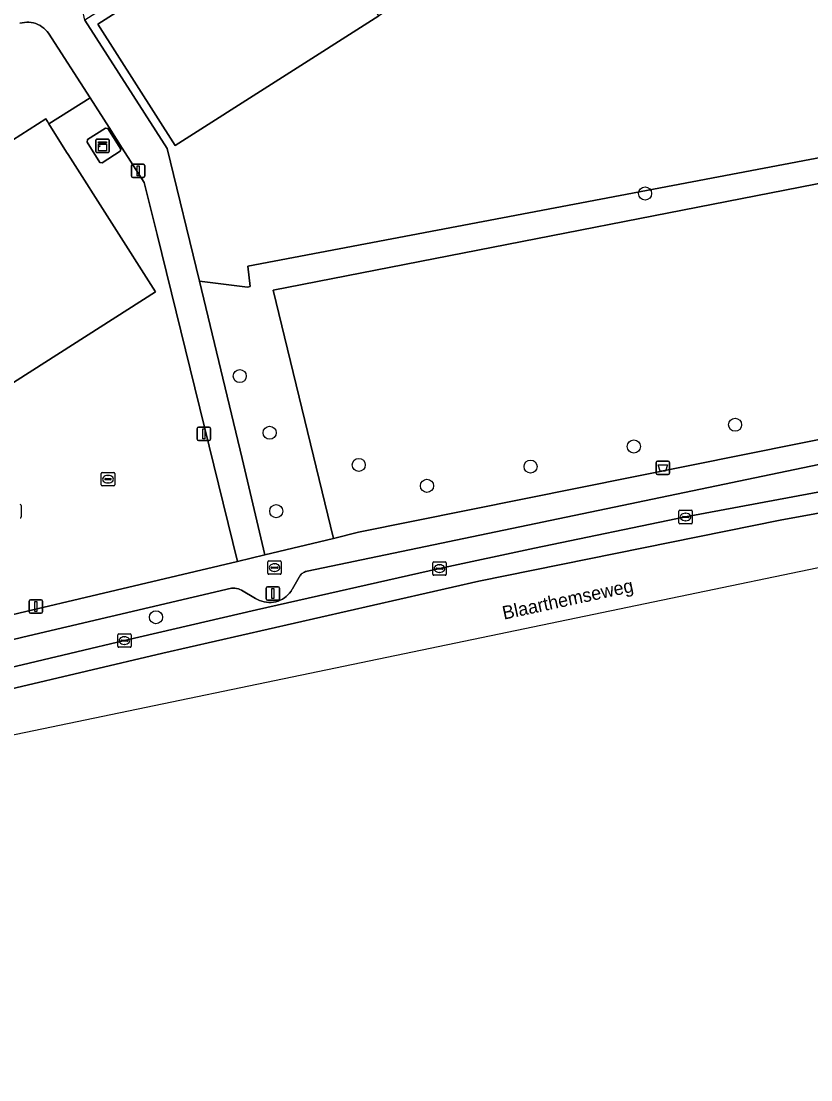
# Model space of a CAD drawing. Extents: x 159217 to 160349, y 381246 to 382172.
# Drawn here: x 159311.1 to 159370.1, y 381249.5 to 381328.4 of the extents above; entities that cross this region are included whole.
import ezdxf

# ---------------------------------------------------------------- set-up
doc = ezdxf.new("R2010")
doc.units = 0
for name, color, linetype in [('IMGEO_Afvalbak', 7, 'Continuous'), ('IMGEO_Boom', 7, 'Continuous'), ('IMGEO_Brandkraan', 7, 'Continuous'), ('IMGEO_Erf', 7, 'Continuous'), ('IMGEO_Groenvoorziening', 7, 'Continuous'), ('IMGEO_Kast', 7, 'Continuous'), ('IMGEO_Kolk', 7, 'Continuous'), ('IMGEO_Lage_trafo', 7, 'Continuous'), ('IMGEO_Lichtmast', 7, 'Continuous'), ('IMGEO_Openbare_ruimte_label', 7, 'Continuous'), ('IMGEO_Pand', 7, 'Continuous'), ('IMGEO_Parkeervlak_open', 7, 'Continuous'), ('IMGEO_Rijbaan_lokaal_gesloten', 7, 'Continuous'), ('IMGEO_Voetpad_open', 7, 'Continuous')]:
    doc.layers.add(name, color=color, linetype=linetype)

msp = doc.modelspace()

# ---------------------------------------------------------------- linework, layer by layer
at = {"layer": 'IMGEO_Afvalbak'}
for p, q in [((159358.543, 381294.719), (159358.543, 381295.519)), ((159358.543, 381295.519), (159358.543, 381294.719)), ((159358.643, 381295.619), (159359.433, 381295.619)), ((159359.433, 381295.619), (159358.643, 381295.619)), ((159359.533, 381295.519), (159359.533, 381294.719)), ((159359.533, 381294.719), (159359.533, 381295.519)), ((159359.433, 381294.619), (159358.643, 381294.619)), ((159358.643, 381294.619), (159359.433, 381294.619))]:
    msp.add_line(p, q, dxfattribs=at)
msp.add_lwpolyline([(159358.686, 381295.333), (159359.39, 381295.333), (159359.241, 381294.863), (159358.835, 381294.863), (159358.686, 381295.333)], dxfattribs=at)
for centre, start, end in [((159358.643, 381295.519), 90, 180), ((159358.643, 381295.519), 90, 180), ((159359.433, 381295.519), 0, 90), ((159359.433, 381295.519), 360, 90), ((159358.643, 381294.719), 180, 270), ((159358.643, 381294.719), 180, 270), ((159359.433, 381294.719), 270, 0), ((159359.433, 381294.719), 270, 0)]:
    msp.add_arc(centre, 0.1, start, end, dxfattribs=at)
at = {"layer": 'IMGEO_Boom'}
for centre in [(159357.711, 381315.586), (159327.457, 381301.964), (159364.425, 381298.332), (159329.686, 381297.734), (159356.87, 381296.707), (159336.339, 381295.335), (159349.163, 381295.208), (159341.43, 381293.773), (159330.181, 381291.881), (159321.202, 381283.969)]:
    msp.add_circle(centre, 0.489, dxfattribs=at)
at = {"layer": 'IMGEO_Brandkraan'}
for p, q in [((159329.551, 381287.246), (159329.551, 381288.098)), ((159329.626, 381288.172), (159330.478, 381288.172)), ((159330.552, 381288.098), (159330.552, 381287.246)), ((159329.81, 381287.666), (159329.81, 381287.678)), ((159330.248, 381287.629), (159329.85, 381287.629)), ((159329.853, 381287.715), (159330.251, 381287.715)), ((159330.062, 381287.392), (159330.037, 381287.392)), ((159330.039, 381287.952), (159330.064, 381287.952)), ((159330.294, 381287.678), (159330.294, 381287.666)), ((159330.478, 381287.172), (159329.626, 381287.172))]:
    msp.add_line(p, q, dxfattribs=at)
for points in [[(159329.551, 381287.246), (159329.551, 381288.098)], [(159329.626, 381288.172), (159330.478, 381288.172)], [(159330.552, 381288.098), (159330.552, 381287.246)], [(159330.478, 381287.172), (159329.626, 381287.172)]]:
    msp.add_lwpolyline(points, dxfattribs=at)
for centre, radius, start, end in [((159329.628, 381288.096), 0.0765, 91.55205, 178.44795), ((159329.628, 381288.096), 0.0765, 91.55205, 178.44795), ((159330.476, 381288.096), 0.0765, 1.55205, 88.44795), ((159330.476, 381288.096), 0.0765, 1.55205, 88.44795), ((159329.628, 381287.248), 0.0765, 181.55205, 268.44795), ((159329.628, 381287.248), 0.0765, 181.55205, 268.44795), ((159329.85, 381287.675), 0.0403, 85.87752, 175.75265), ((159329.847, 381287.665), 0.0366, 178.93798, 274.71019), ((159330.251, 381287.672), 0.043, 264.86636, 352.45326), ((159330.255, 381287.677), 0.0386, 1.73085, 96.63898), ((159330.476, 381287.248), 0.0765, 271.55205, 358.44795), ((159330.476, 381287.248), 0.0765, 271.55205, 358.44795)]:
    msp.add_arc(centre, radius, start, end, dxfattribs=at)
for centre, major_axis, ratio, start_param, end_param in [((159330.038, 381287.672), (-0.387, 0.002), 0.722429, 4.712389, 7.853982), ((159330.063, 381287.672), (-0.39, 0.002), 0.717154, 1.570796, 4.712389)]:
    msp.add_ellipse(centre, major_axis=major_axis, ratio=ratio, start_param=start_param, end_param=end_param, dxfattribs=at)
at = {"layer": 'IMGEO_Erf'}
msp.add_lwpolyline([(159300.508, 381281.819), (159327.292, 381288.14), (159321.286, 381312.523), (159320.33, 381316.403), (159318.674, 381318.976), (159317.711, 381320.508), (159316.297, 381322.722), (159313.214, 381320.775), (159314.522, 381318.661), (159314.641, 381318.485), (159321.165, 381308.246), (159293.132, 381290.372)], dxfattribs=at)
msp.add_lwpolyline([(159316.069, 381319.421), (159316.09, 381319.607), (159317.447, 381320.455), (159317.602, 381320.433), (159318.571, 381318.893), (159318.531, 381318.748), (159317.18, 381317.876), (159317.011, 381317.912)], close=True, dxfattribs=at)
at = {"layer": 'IMGEO_Groenvoorziening'}
for points in [[(159371.796, 381350.484), (159368.19, 381348.187), (159353.009, 381338.515), (159337.828, 381328.844), (159322.647, 381319.172), (159316.859, 381328.222), (159332.04, 381337.894), (159347.221, 381347.565), (159362.402, 381357.237), (159370.16, 381362.179), (159369.708, 381362.882), (159315.892, 381328.525), (159322.032, 381318.947), (159324.458, 381309.034), (159328.024, 381308.61), (159328.245, 381308.652), (159328.048, 381310.17), (159378.79, 381319.78)], [(159295.532, 381310.015), (159312.981, 381321.147), (159313.107, 381320.953), (159313.214, 381320.775), (159316.297, 381322.722), (159313.181, 381327.543), (159313.076, 381327.68), (159312.959, 381327.807), (159312.831, 381327.923), (159312.693, 381328.027), (159312.547, 381328.119), (159312.392, 381328.197), (159312.232, 381328.261), (159312.066, 381328.31), (159311.897, 381328.345), (159311.725, 381328.364), (159311.553, 381328.367), (159311.38, 381328.356), (159311.21, 381328.329), (159311.042, 381328.286)]]:
    msp.add_lwpolyline(points, dxfattribs=at)
for points in [[(159390.752, 381312.995), (159390.105, 381316.337), (159384.584, 381317.936), (159380.334, 381321.967), (159378.532, 381321.824), (159378.79, 381319.78), (159328.048, 381310.17), (159328.245, 381308.652), (159328.024, 381308.61), (159324.458, 381309.034), (159327.648, 381295.817), (159329.32, 381288.63), (159334.442, 381289.856), (159329.956, 381308.37), (159379.086, 381317.977), (159383.004, 381300.361), (159383.175, 381299.592), (159388.357, 381300.506), (159388.222, 381301.346), (159388.201, 381301.476), (159387.293, 381306.056), (159386.158, 381312.059)], [(159383.175, 381299.592), (159383.004, 381300.361), (159379.086, 381317.977), (159329.956, 381308.37), (159334.442, 381289.856), (159336.317, 381290.305), (159377.496, 381298.59)]]:
    msp.add_lwpolyline(points, close=True, dxfattribs=at)
at = {"layer": 'IMGEO_Kast'}
for p, q in [((159316.785, 381319.645), (159317.626, 381319.645)), ((159317.626, 381319.645), (159316.785, 381319.645)), ((159317.71, 381319.57), (159317.71, 381318.729)), ((159317.71, 381318.729), (159317.71, 381319.57)), ((159316.71, 381318.72), (159316.71, 381319.561)), ((159316.71, 381319.561), (159316.71, 381318.72)), ((159317.635, 381318.645), (159316.794, 381318.645)), ((159316.794, 381318.645), (159317.635, 381318.645))]:
    msp.add_line(p, q, dxfattribs=at)
for points in [[(159316.905, 381319.435), (159317.505, 381319.435), (159317.505, 381319.35), (159316.905, 381319.35), (159316.905, 381319.435)], [(159316.905, 381319.26), (159317.505, 381319.26), (159317.505, 381318.771), (159316.905, 381318.771), (159316.905, 381319.26)]]:
    msp.add_lwpolyline(points, dxfattribs=at)
msp.add_circle((159316.989, 381319.109), 0.0377, dxfattribs=at)
for centre, start, end in [((159316.788, 381319.567), 92.4484, 184.28452), ((159316.788, 381319.567), 92.4484, 184.28452), ((159317.632, 381319.567), 2.4484, 94.28452), ((159317.632, 381319.567), 2.4484, 94.28452), ((159316.788, 381318.723), 182.4484, 274.28452), ((159316.788, 381318.723), 182.4484, 274.28452), ((159317.632, 381318.723), 272.4484, 4.28452), ((159317.632, 381318.723), 272.4484, 4.28452)]:
    msp.add_arc(centre, 0.0779, start, end, dxfattribs=at)
at = {"layer": 'IMGEO_Kolk'}
for p, q in [((159317.122, 381293.846), (159317.122, 381294.698)), ((159317.197, 381294.772), (159318.049, 381294.772)), ((159317.424, 381294.315), (159317.822, 381294.315)), ((159317.61, 381294.552), (159317.635, 381294.552)), ((159318.123, 381294.698), (159318.123, 381293.846)), ((159318.049, 381293.772), (159317.197, 381293.772)), ((159317.381, 381294.266), (159317.381, 381294.278)), ((159317.819, 381294.229), (159317.421, 381294.229)), ((159317.633, 381293.992), (159317.608, 381293.992)), ((159317.865, 381294.278), (159317.865, 381294.266)), ((159311.14, 381292.302), (159311.14, 381291.45)), ((159360.308, 381291.95), (159361.16, 381291.95)), ((159360.233, 381291.024), (159360.233, 381291.876)), ((159360.492, 381291.444), (159360.492, 381291.456)), ((159360.93, 381291.407), (159360.532, 381291.407)), ((159360.535, 381291.493), (159360.933, 381291.493)), ((159360.744, 381291.17), (159360.719, 381291.17)), ((159360.721, 381291.73), (159360.746, 381291.73)), ((159360.976, 381291.456), (159360.976, 381291.444)), ((159361.234, 381291.876), (159361.234, 381291.024)), ((159361.16, 381290.95), (159360.308, 381290.95)), ((159341.863, 381287.172), (159341.863, 381288.024)), ((159341.938, 381288.098), (159342.79, 381288.098)), ((159342.864, 381288.024), (159342.864, 381287.172)), ((159342.122, 381287.592), (159342.122, 381287.604)), ((159342.56, 381287.555), (159342.162, 381287.555)), ((159342.165, 381287.641), (159342.563, 381287.641)), ((159342.374, 381287.318), (159342.349, 381287.318)), ((159342.351, 381287.878), (159342.376, 381287.878)), ((159342.606, 381287.604), (159342.606, 381287.592)), ((159342.79, 381287.098), (159341.938, 381287.098)), ((159318.349, 381281.799), (159318.349, 381282.651)), ((159318.424, 381282.725), (159319.276, 381282.725)), ((159318.837, 381282.505), (159318.862, 381282.505)), ((159319.35, 381282.651), (159319.35, 381281.799)), ((159319.276, 381281.725), (159318.424, 381281.725)), ((159318.608, 381282.219), (159318.608, 381282.231)), ((159319.046, 381282.182), (159318.648, 381282.182)), ((159318.651, 381282.268), (159319.049, 381282.268)), ((159318.86, 381281.945), (159318.835, 381281.945)), ((159319.092, 381282.231), (159319.092, 381282.219))]:
    msp.add_line(p, q, dxfattribs=at)
for points in [[(159317.122, 381293.846), (159317.122, 381294.698)], [(159317.197, 381294.772), (159318.049, 381294.772)], [(159318.123, 381294.698), (159318.123, 381293.846)], [(159318.049, 381293.772), (159317.197, 381293.772)], [(159311.14, 381292.302), (159311.14, 381291.45)], [(159360.308, 381291.95), (159361.16, 381291.95)], [(159360.233, 381291.024), (159360.233, 381291.876)], [(159361.234, 381291.876), (159361.234, 381291.024)], [(159361.16, 381290.95), (159360.308, 381290.95)], [(159341.863, 381287.172), (159341.863, 381288.024)], [(159341.938, 381288.098), (159342.79, 381288.098)], [(159342.864, 381288.024), (159342.864, 381287.172)], [(159342.79, 381287.098), (159341.938, 381287.098)], [(159318.349, 381281.799), (159318.349, 381282.651)], [(159318.424, 381282.725), (159319.276, 381282.725)], [(159319.35, 381282.651), (159319.35, 381281.799)], [(159319.276, 381281.725), (159318.424, 381281.725)]]:
    msp.add_lwpolyline(points, dxfattribs=at)
for centre, radius, start, end in [((159317.199, 381294.696), 0.0765, 91.55205, 178.44795), ((159317.199, 381294.696), 0.0765, 91.55205, 178.44795), ((159317.421, 381294.275), 0.0403, 85.87752, 175.75265), ((159317.826, 381294.277), 0.0386, 1.73085, 96.63898), ((159318.047, 381294.696), 0.0765, 1.55205, 88.44795), ((159318.047, 381294.696), 0.0765, 1.55205, 88.44795), ((159317.199, 381293.848), 0.0765, 181.55205, 268.44795), ((159317.199, 381293.848), 0.0765, 181.55205, 268.44795), ((159317.418, 381294.265), 0.0366, 178.93798, 274.71019), ((159317.822, 381294.272), 0.043, 264.86636, 352.45326), ((159318.047, 381293.848), 0.0765, 271.55205, 358.44795), ((159318.047, 381293.848), 0.0765, 271.55205, 358.44795), ((159311.064, 381292.3), 0.0765, 1.55205, 88.44795), ((159311.064, 381292.3), 0.0765, 1.55205, 88.44795), ((159360.31, 381291.874), 0.0765, 91.55205, 178.44795), ((159360.31, 381291.874), 0.0765, 91.55205, 178.44795), ((159361.158, 381291.874), 0.0765, 1.55205, 88.44795), ((159361.158, 381291.874), 0.0765, 1.55205, 88.44795), ((159311.064, 381291.452), 0.0765, 271.55205, 358.44795), ((159311.064, 381291.452), 0.0765, 271.55205, 358.44795), ((159360.532, 381291.453), 0.0403, 85.87752, 175.75265), ((159360.529, 381291.443), 0.0366, 178.93798, 274.71019), ((159360.933, 381291.45), 0.043, 264.86636, 352.45326), ((159360.937, 381291.455), 0.0386, 1.73085, 96.63898), ((159360.31, 381291.026), 0.0765, 181.55205, 268.44795), ((159360.31, 381291.026), 0.0765, 181.55205, 268.44795), ((159361.158, 381291.026), 0.0765, 271.55205, 358.44795), ((159361.158, 381291.026), 0.0765, 271.55205, 358.44795), ((159341.94, 381288.022), 0.0765, 91.55205, 178.44795), ((159341.94, 381288.022), 0.0765, 91.55205, 178.44795), ((159342.788, 381288.022), 0.0765, 1.55205, 88.44795), ((159342.788, 381288.022), 0.0765, 1.55205, 88.44795), ((159342.162, 381287.601), 0.0403, 85.87752, 175.75265), ((159342.159, 381287.591), 0.0366, 178.93798, 274.71019), ((159342.563, 381287.598), 0.043, 264.86636, 352.45326), ((159342.567, 381287.603), 0.0386, 1.73085, 96.63898), ((159341.94, 381287.174), 0.0765, 181.55205, 268.44795), ((159341.94, 381287.174), 0.0765, 181.55205, 268.44795), ((159342.788, 381287.174), 0.0765, 271.55205, 358.44795), ((159342.788, 381287.174), 0.0765, 271.55205, 358.44795), ((159318.426, 381282.649), 0.0765, 91.55205, 178.44795), ((159318.426, 381282.649), 0.0765, 91.55205, 178.44795), ((159319.274, 381282.649), 0.0765, 1.55205, 88.44795), ((159319.274, 381282.649), 0.0765, 1.55205, 88.44795), ((159318.426, 381281.801), 0.0765, 181.55205, 268.44795), ((159318.426, 381281.801), 0.0765, 181.55205, 268.44795), ((159318.648, 381282.228), 0.0403, 85.87752, 175.75265), ((159318.645, 381282.218), 0.0366, 178.93798, 274.71019), ((159319.049, 381282.225), 0.043, 264.86636, 352.45326), ((159319.053, 381282.23), 0.0386, 1.73085, 96.63898), ((159319.274, 381281.801), 0.0765, 271.55205, 358.44795), ((159319.274, 381281.801), 0.0765, 271.55205, 358.44795)]:
    msp.add_arc(centre, radius, start, end, dxfattribs=at)
for centre, major_axis, ratio, start_param, end_param in [((159317.609, 381294.272), (-0.387, 0.002), 0.722429, 4.712389, 7.853982), ((159317.634, 381294.272), (-0.39, 0.002), 0.717154, 1.570796, 4.712389), ((159360.72, 381291.45), (-0.387, 0.002), 0.722429, 4.712389, 7.853982), ((159360.745, 381291.45), (-0.39, 0.002), 0.717154, 1.570796, 4.712389), ((159342.35, 381287.598), (-0.387, 0.002), 0.722429, 4.712389, 7.853982), ((159342.375, 381287.598), (-0.39, 0.002), 0.717154, 1.570796, 4.712389), ((159318.836, 381282.225), (-0.387, 0.002), 0.722429, 4.712389, 7.853982), ((159318.861, 381282.225), (-0.39, 0.002), 0.717154, 1.570796, 4.712389)]:
    msp.add_ellipse(centre, major_axis=major_axis, ratio=ratio, start_param=start_param, end_param=end_param, dxfattribs=at)
at = {"layer": 'IMGEO_Lage_trafo'}
msp.add_lwpolyline([(159316.09, 381319.607), (159316.069, 381319.421), (159317.011, 381317.912), (159317.18, 381317.876), (159318.531, 381318.748), (159318.571, 381318.893), (159317.602, 381320.433), (159317.447, 381320.455)], close=True, dxfattribs=at)
at = {"layer": 'IMGEO_Lichtmast'}
for p, q in [((159319.369, 381316.883), (159319.369, 381317.683)), ((159319.369, 381317.683), (159319.369, 381316.883)), ((159319.469, 381317.783), (159320.259, 381317.783)), ((159320.259, 381317.783), (159319.469, 381317.783)), ((159320.359, 381317.683), (159320.359, 381316.883)), ((159320.359, 381316.883), (159320.359, 381317.683)), ((159320.259, 381316.783), (159319.469, 381316.783)), ((159319.469, 381316.783), (159320.259, 381316.783)), ((159324.28, 381297.247), (159324.28, 381298.047)), ((159324.28, 381298.047), (159324.28, 381297.247)), ((159324.38, 381298.147), (159325.17, 381298.147)), ((159325.17, 381298.147), (159324.38, 381298.147)), ((159325.27, 381298.047), (159325.27, 381297.247)), ((159325.27, 381297.247), (159325.27, 381298.047)), ((159325.17, 381297.147), (159324.38, 381297.147)), ((159324.38, 381297.147), (159325.17, 381297.147)), ((159329.428, 381285.345), (159329.428, 381286.145)), ((159329.428, 381286.145), (159329.428, 381285.345)), ((159329.528, 381286.245), (159330.318, 381286.245)), ((159330.318, 381286.245), (159329.528, 381286.245)), ((159330.418, 381286.145), (159330.418, 381285.345)), ((159330.418, 381285.345), (159330.418, 381286.145)), ((159311.736, 381284.369), (159311.736, 381285.169)), ((159311.736, 381285.169), (159311.736, 381284.369)), ((159311.836, 381285.269), (159312.626, 381285.269)), ((159312.626, 381285.269), (159311.836, 381285.269)), ((159312.726, 381285.169), (159312.726, 381284.369)), ((159312.726, 381284.369), (159312.726, 381285.169)), ((159330.318, 381285.245), (159329.528, 381285.245)), ((159329.528, 381285.245), (159330.318, 381285.245)), ((159312.626, 381284.269), (159311.836, 381284.269)), ((159311.836, 381284.269), (159312.626, 381284.269))]:
    msp.add_line(p, q, dxfattribs=at)
for points in [[(159319.789, 381317.658), (159319.939, 381317.658), (159319.939, 381316.908), (159319.789, 381316.908), (159319.789, 381317.658)], [(159324.7, 381298.022), (159324.85, 381298.022), (159324.85, 381297.272), (159324.7, 381297.272), (159324.7, 381298.022)], [(159329.848, 381286.12), (159329.998, 381286.12), (159329.998, 381285.37), (159329.848, 381285.37), (159329.848, 381286.12)], [(159312.156, 381285.144), (159312.306, 381285.144), (159312.306, 381284.394), (159312.156, 381284.394), (159312.156, 381285.144)]]:
    msp.add_lwpolyline(points, dxfattribs=at)
for centre, start, end in [((159319.469, 381317.683), 90, 180), ((159319.469, 381317.683), 90, 180), ((159320.259, 381317.683), 0, 90), ((159320.259, 381317.683), 360, 90), ((159319.469, 381316.883), 180, 270), ((159319.469, 381316.883), 180, 270), ((159320.259, 381316.883), 270, 0), ((159320.259, 381316.883), 270, 0), ((159324.38, 381298.047), 90, 180), ((159324.38, 381298.047), 90, 180), ((159325.17, 381298.047), 0, 90), ((159325.17, 381298.047), 360, 90), ((159324.38, 381297.247), 180, 270), ((159324.38, 381297.247), 180, 270), ((159325.17, 381297.247), 270, 0), ((159325.17, 381297.247), 270, 0), ((159329.528, 381286.145), 90, 180), ((159329.528, 381286.145), 90, 180), ((159330.318, 381286.145), 0, 90), ((159330.318, 381286.145), 360, 90), ((159311.836, 381285.169), 90, 180), ((159311.836, 381285.169), 90, 180), ((159312.626, 381285.169), 0, 90), ((159312.626, 381285.169), 360, 90), ((159329.528, 381285.345), 180, 270), ((159329.528, 381285.345), 180, 270), ((159330.318, 381285.345), 270, 0), ((159330.318, 381285.345), 270, 0), ((159311.836, 381284.369), 180, 270), ((159311.836, 381284.369), 180, 270), ((159312.626, 381284.369), 270, 0), ((159312.626, 381284.369), 270, 0)]:
    msp.add_arc(centre, 0.1, start, end, dxfattribs=at)
at = {"layer": 'IMGEO_Pand'}
for points in [[(159332.04, 381337.894), (159316.859, 381328.222), (159322.647, 381319.172), (159337.828, 381328.844)], [(159314.641, 381318.485), (159314.522, 381318.661), (159313.214, 381320.775), (159313.107, 381320.953), (159312.981, 381321.147), (159295.532, 381310.015), (159295.178, 381309.793), (159293.013, 381308.409), (159292.702, 381308.205), (159284.966, 381303.232), (159285.18, 381302.893), (159288.882, 381297.041), (159289.224, 381296.518), (159293.132, 381290.372), (159321.165, 381308.246)]]:
    msp.add_lwpolyline(points, close=True, dxfattribs=at)
at = {"layer": 'IMGEO_Parkeervlak_open'}
for points in [[(159374.721, 381296.22), (159332.496, 381287.409), (159332.423, 381287.393), (159332.352, 381287.371), (159332.282, 381287.343), (159332.216, 381287.309), (159332.153, 381287.268), (159332.094, 381287.223), (159332.039, 381287.172), (159331.989, 381287.116), (159331.944, 381287.057), (159331.905, 381286.993), (159331.889, 381286.964), (159331.399, 381286.087), (159331.379, 381286.051), (159331.284, 381285.903), (159331.176, 381285.765), (159331.056, 381285.636), (159330.925, 381285.519), (159330.785, 381285.413), (159330.635, 381285.321), (159330.478, 381285.243), (159330.314, 381285.178), (159330.146, 381285.129), (159329.973, 381285.095), (159329.798, 381285.077), (159329.623, 381285.074), (159329.447, 381285.087), (159329.274, 381285.115), (159329.104, 381285.159), (159328.938, 381285.218), (159328.778, 381285.292), (159328.626, 381285.379), (159327.59, 381285.984), (159327.472, 381286.038), (159327.351, 381286.081), (159327.225, 381286.113), (159327.098, 381286.133), (159326.969, 381286.143), (159326.837, 381286.14), (159311.692, 381282.577), (159304.175, 381280.802)], [(159301.691, 381278.18), (159311.747, 381280.546), (159318.846, 381282.223), (159328.701, 381284.509), (159342.36, 381287.596), (159349.443, 381289.119), (159360.73, 381291.449), (159382.234, 381295.471)]]:
    msp.add_lwpolyline(points, dxfattribs=at)
at = {"layer": 'IMGEO_Rijbaan_lokaal_gesloten'}
msp.add_lwpolyline([(159236.466, 381249.451), (159244.676, 381253.591), (159275.62, 381267.231), (159304.99, 381274.052), (159466.939, 381307.675), (159466.816, 381308.409), (159462.071, 381307.638), (159429.517, 381302.107), (159385.368, 381294.426), (159367.785, 381291.2), (159345.288, 381286.668), (159321.716, 381281.292), (159298.912, 381275.915), (159287.012, 381272.766), (159277.184, 381269.924), (159263.824, 381265.162), (159247.414, 381259.138), (159246.154, 381258.525), (159239.823, 381255.887), (159235.786, 381254.449), (159235.48, 381254.351)], close=True, dxfattribs=at)
for points in [[(159247.414, 381259.138), (159263.824, 381265.162), (159277.184, 381269.924), (159287.012, 381272.766), (159298.912, 381275.915), (159321.716, 381281.292), (159345.288, 381286.668), (159367.785, 381291.2), (159385.368, 381294.426), (159429.517, 381302.107)], [(159382.234, 381295.471), (159360.73, 381291.449), (159349.443, 381289.119), (159342.36, 381287.596), (159328.701, 381284.509), (159318.846, 381282.223), (159311.747, 381280.546), (159301.691, 381278.18), (159301.622, 381278.481), (159301.338, 381278.398), (159296.729, 381277.319), (159291.992, 381276.195), (159291.788, 381276.145), (159291.847, 381275.855)]]:
    msp.add_lwpolyline(points, dxfattribs=at)
at = {"layer": 'IMGEO_Voetpad_open'}
for points in [[(159322.032, 381318.947), (159315.892, 381328.525), (159315.374, 381330.929)], [(159311.042, 381328.286), (159311.21, 381328.329), (159311.38, 381328.356), (159311.553, 381328.367), (159311.725, 381328.364), (159311.897, 381328.345), (159312.066, 381328.31), (159312.232, 381328.261), (159312.392, 381328.197), (159312.547, 381328.119), (159312.693, 381328.027), (159312.831, 381327.923), (159312.959, 381327.807), (159313.076, 381327.68), (159313.181, 381327.543), (159316.297, 381322.722), (159317.711, 381320.508), (159318.674, 381318.976), (159320.33, 381316.403), (159321.286, 381312.523), (159327.292, 381288.14), (159329.32, 381288.63), (159327.648, 381295.817), (159324.458, 381309.034), (159322.032, 381318.947)], [(159377.496, 381298.59), (159336.317, 381290.305), (159334.442, 381289.856), (159329.32, 381288.63), (159327.292, 381288.14), (159300.508, 381281.819)], [(159304.175, 381280.802), (159311.692, 381282.577), (159326.837, 381286.14), (159326.969, 381286.143), (159327.098, 381286.133), (159327.225, 381286.113), (159327.351, 381286.081), (159327.472, 381286.038), (159327.59, 381285.984), (159328.626, 381285.379), (159328.778, 381285.292), (159328.938, 381285.218), (159329.104, 381285.159), (159329.274, 381285.115), (159329.447, 381285.087), (159329.623, 381285.074), (159329.798, 381285.077), (159329.973, 381285.095), (159330.146, 381285.129), (159330.314, 381285.178), (159330.478, 381285.243), (159330.635, 381285.321), (159330.785, 381285.413), (159330.925, 381285.519), (159331.056, 381285.636), (159331.176, 381285.765), (159331.284, 381285.903), (159331.379, 381286.051), (159331.399, 381286.087), (159331.889, 381286.964), (159331.905, 381286.993), (159331.944, 381287.057), (159331.989, 381287.116), (159332.039, 381287.172), (159332.094, 381287.223), (159332.153, 381287.268), (159332.216, 381287.309), (159332.282, 381287.343), (159332.352, 381287.371), (159332.423, 381287.393), (159332.496, 381287.409), (159374.721, 381296.22)]]:
    msp.add_lwpolyline(points, dxfattribs=at)

# ---------------------------------------------------------------- texts
at = {"layer": 'IMGEO_Openbare_ruimte_label'}
msp.add_text('Blaarthemseweg', height=1, rotation=12.11876, dxfattribs=at).set_placement((159347.171, 381283.784))

doc.saveas('drawing.dxf')
